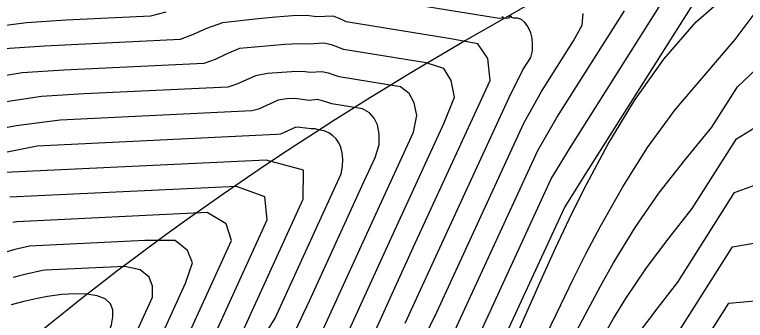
# Model space of a CAD drawing. Extents: x 2356077 to 2359823, y 225951 to 227822.
# Drawn here: x 2357594.88 to 2357617.73, y 226780.77 to 226790.34 of the extents above; entities that cross this region are included whole.
import ezdxf

# ---------------------------------------------------------------- set-up
doc = ezdxf.new("R2010")
doc.units = 0
for name, color, linetype in [('DTM Contours Major', 7, 'Continuous'), ('DTM Contours Minor', 7, 'Continuous'), ('Exist DTM Breakline', 7, 'Continuous'), ('Exist DTM Breakline Underwater', 7, 'Continuous'), ('Exist DTM Drainline', 7, 'Continuous')]:
    doc.layers.add(name, color=color, linetype=linetype)

msp = doc.modelspace()

# ---------------------------------------------------------------- linework, layer by layer
at = {"layer": 'DTM Contours Major'}
for points in [[(2357610.615, 226780.387), (2357611.39, 226782.128), (2357611.797, 226783.026), (2357612.225, 226783.939), (2357612.679, 226784.863), (2357613.431, 226786.274), (2357614.264, 226787.652), (2357615.182, 226788.948), (2357616.192, 226790.108), (2357617.298, 226791.084)], [(2357607.096, 226780.674), (2357608.419, 226783.563), (2357610.335, 226787.727), (2357610.778, 226788.608), (2357611.02, 226788.991), (2357611.073, 226789.203), (2357611.08, 226789.41), (2357611.065, 226789.597), (2357611.027, 226789.764), (2357610.978, 226789.884), (2357610.914, 226789.993), (2357610.834, 226790.089), (2357610.74, 226790.176), (2357610.621, 226790.227), (2357610.479, 226790.231), (2357610.432, 226790.252), (2357610.39, 226790.31), (2357610.325, 226790.23), (2357610.181, 226790.219), (2357610.138, 226790.283), (2357610.113, 226790.216), (2357609.975, 226790.227), (2357606.22, 226790.843)], [(2357599.617, 226790.42), (2357599.133, 226790.292), (2357596.501, 226790.166), (2357595.256, 226790.082), (2357594.032, 226789.929), (2357592.819, 226789.751), (2357591.629, 226789.541), (2357591.168, 226789.448), (2357590.712, 226789.348), (2357590.259, 226789.242), (2357589.81, 226789.129), (2357589.363, 226789.008), (2357588.917, 226788.878), (2357588.219, 226788.659), (2357587.52, 226788.417), (2357586.82, 226788.151), (2357586.116, 226787.862), (2357585.408, 226787.546), (2357584.693, 226787.204), (2357583.381, 226786.516)], [(2357602.372, 226779.766), (2357603.033, 226780.831), (2357605.095, 226785.354), (2357605.134, 226785.594), (2357605.142, 226785.816), (2357605.125, 226786.015), (2357605.081, 226786.191), (2357605.019, 226786.327), (2357604.936, 226786.445), (2357604.832, 226786.547), (2357604.707, 226786.633), (2357604.558, 226786.7), (2357604.378, 226786.73), (2357604.277, 226786.767), (2357604.161, 226786.764), (2357603.807, 226786.809), (2357603.68, 226786.818), (2357603.195, 226786.595), (2357603.075, 226786.582), (2357595.591, 226786.224), (2357594.119, 226785.933)], [(2357594.614, 226762.7), (2357596.775, 226764.366), (2357598.787, 226765.463), (2357602.161, 226767.466), (2357603.922, 226768.537), (2357605.644, 226769.628), (2357607.26, 226770.72), (2357610.053, 226772.468), (2357611.539, 226774.066), (2357611.743, 226774.462), (2357612.131, 226775.315), (2357612.39, 226775.735), (2357612.928, 226776.546), (2357613.511, 226777.429), (2357613.817, 226777.873), (2357614.141, 226778.317), (2357614.487, 226778.76), (2357614.861, 226779.201), (2357615.253, 226779.795), (2357617.326, 226783.071), (2357618.969, 226783.355)], [(2357594.469, 226774.921), (2357595.57, 226776.14), (2357596.118, 226776.739), (2357596.621, 226777.324), (2357597.111, 226777.916), (2357597.576, 226778.508), (2357598.007, 226779.096), (2357598.346, 226779.619), (2357599.198, 226781.49), (2357599.2, 226781.839), (2357599.087, 226782.118), (2357598.813, 226782.349), (2357598.331, 226782.456), (2357595.839, 226782.337), (2357595.752, 226782.327), (2357595.201, 226782.202), (2357594.836, 226782.107)]]:
    msp.add_lwpolyline(points, dxfattribs=at)
at = {"layer": 'DTM Contours Minor'}
for points in [[(2357592.147, 226764.242), (2357595.363, 226766.72), (2357596.665, 226767.342), (2357597.963, 226768.098), (2357599.193, 226768.848), (2357600.385, 226769.615), (2357601.553, 226770.401), (2357602.678, 226771.207), (2357603.914, 226772.077), (2357604.569, 226772.636), (2357605.067, 226773.171), (2357605.626, 226773.744), (2357606.197, 226774.343), (2357606.745, 226774.96), (2357607.294, 226775.588), (2357608.325, 226777.014), (2357608.837, 226777.762), (2357609.347, 226778.538), (2357609.778, 226779.3), (2357612.074, 226784.293), (2357612.701, 226785.293), (2357617.262, 226792.499)], [(2357611.216, 226779.698), (2357611.96, 226781.257), (2357612.35, 226782.059), (2357612.758, 226782.872), (2357613.191, 226783.694), (2357613.901, 226784.948), (2357614.678, 226786.177), (2357615.523, 226787.344), (2357616.435, 226788.409), (2357617.411, 226789.558), (2357618.41, 226790.903)], [(2357591.736, 226764.499), (2357595.127, 226767.112), (2357596.336, 226767.687), (2357597.554, 226768.396), (2357598.712, 226769.104), (2357599.818, 226769.829), (2357600.903, 226770.575), (2357601.951, 226771.343), (2357603.136, 226772.16), (2357603.72, 226772.733), (2357604.278, 226773.321), (2357604.899, 226773.939), (2357605.494, 226774.578), (2357606.066, 226775.238), (2357606.618, 226775.921), (2357607.175, 226776.668), (2357607.718, 226777.441), (2357608.251, 226778.242), (2357608.78, 226779.07), (2357609.21, 226779.87), (2357611.66, 226785.197), (2357612.282, 226786.22), (2357615.166, 226790.776)], [(2357591.324, 226764.756), (2357594.892, 226767.505), (2357596.02, 226768.038), (2357597.149, 226768.696), (2357598.225, 226769.359), (2357599.249, 226770.043), (2357600.252, 226770.748), (2357601.225, 226771.477), (2357602.31, 226772.228), (2357602.883, 226772.844), (2357603.528, 226773.478), (2357604.172, 226774.133), (2357604.792, 226774.813), (2357605.389, 226775.518), (2357605.965, 226776.25), (2357606.549, 226777.049), (2357607.117, 226777.877), (2357607.672, 226778.733), (2357608.22, 226779.613), (2357608.646, 226780.445), (2357611.239, 226786.085), (2357611.842, 226787.113), (2357613.957, 226790.454)], [(2357605.593, 226779.191), (2357607.361, 226783.066), (2357609.757, 226788.274), (2357609.678, 226788.969), (2357609.373, 226789.429), (2357608.527, 226789.582), (2357605.255, 226790.118), (2357605.066, 226790.21), (2357604.841, 226790.289), (2357604.324, 226790.269), (2357604.017, 226790.309), (2357603.577, 226790.298), (2357603.055, 226790.254), (2357602.504, 226790.202), (2357601.387, 226790.082), (2357600.886, 226789.909), (2357600.467, 226789.717), (2357600.062, 226789.557), (2357595.819, 226789.354), (2357594.567, 226789.267)], [(2357594.656, 226767.897), (2357595.719, 226768.399), (2357596.756, 226769.003), (2357597.738, 226769.624), (2357598.676, 226770.27), (2357599.597, 226770.934), (2357600.496, 226771.622), (2357601.446, 226772.31), (2357602.082, 226772.978), (2357602.774, 226773.643), (2357603.443, 226774.335), (2357604.089, 226775.055), (2357604.713, 226775.805), (2357605.316, 226776.586), (2357605.929, 226777.439), (2357606.523, 226778.324), (2357607.102, 226779.235), (2357607.669, 226780.168), (2357608.083, 226781.025), (2357610.802, 226786.939), (2357611.358, 226787.936), (2357612.361, 226789.52), (2357612.626, 226790.01), (2357612.657, 226790.374)], [(2357604.949, 226779.592), (2357606.774, 226783.593), (2357608.32, 226786.954), (2357608.641, 226787.751), (2357608.529, 226788.275), (2357608.301, 226788.647), (2357607.748, 226788.826), (2357605.171, 226789.249), (2357604.995, 226789.324), (2357604.795, 226789.391), (2357604.547, 226789.442), (2357604.104, 226789.416), (2357603.77, 226789.429), (2357603.333, 226789.4), (2357602.395, 226789.321), (2357601.912, 226789.275), (2357601.502, 226789.099), (2357601.153, 226788.938), (2357600.804, 226788.812), (2357596.428, 226788.603), (2357595.123, 226788.511), (2357593.802, 226788.302)], [(2357612.446, 226780.411), (2357612.813, 226781.122), (2357613.199, 226781.84), (2357613.609, 226782.565), (2357614.286, 226783.669), (2357615.031, 226784.753), (2357615.845, 226785.787), (2357616.681, 226786.816), (2357617.483, 226788.083), (2357618.466, 226789.01)], [(2357604.33, 226780.048), (2357606.174, 226784.092), (2357607.352, 226786.654), (2357607.461, 226787.18), (2357607.38, 226787.58), (2357607.221, 226787.868), (2357606.945, 226788.075), (2357605.037, 226788.388), (2357604.876, 226788.447), (2357604.699, 226788.504), (2357604.491, 226788.551), (2357604.141, 226788.529), (2357603.886, 226788.562), (2357603.544, 226788.548), (2357602.789, 226788.5), (2357602.413, 226788.424), (2357601.833, 226788.157), (2357601.547, 226788.068), (2357597.059, 226787.854), (2357595.725, 226787.779), (2357594.343, 226787.564)], [(2357603.665, 226780.447), (2357604.108, 226781.378), (2357605.755, 226784.985), (2357606.159, 226785.865), (2357606.285, 226786.266), (2357606.287, 226786.6), (2357606.23, 226786.885), (2357606.129, 226787.095), (2357605.982, 226787.267), (2357605.761, 226787.386), (2357604.804, 226787.543), (2357604.515, 226787.636), (2357604.35, 226787.683), (2357604.094, 226787.654), (2357603.66, 226787.709), (2357603.391, 226787.704), (2357603.122, 226787.656), (2357602.511, 226787.375), (2357602.297, 226787.324), (2357596.305, 226787.038), (2357594.928, 226786.853), (2357593.528, 226786.589)], [(2357613.252, 226780.195), (2357613.614, 226780.823), (2357613.999, 226781.453), (2357614.64, 226782.412), (2357615.351, 226783.353), (2357616.074, 226784.269), (2357617.453, 226786.448), (2357618.543, 226787.119)], [(2357594.515, 226771.646), (2357595.3, 226772.337), (2357596.089, 226773.051), (2357597.108, 226774.008), (2357598.125, 226775.01), (2357599.126, 226776.054), (2357600.098, 226777.134), (2357601.025, 226778.246), (2357602.207, 226780.835), (2357603.904, 226784.561), (2357603.921, 226785.468), (2357602.751, 226785.786), (2357594.348, 226785.385)], [(2357614.396, 226780.356), (2357615.005, 226781.174), (2357615.619, 226781.962), (2357617.393, 226784.765), (2357618.656, 226785.23)], [(2357594.755, 226772.623), (2357594.972, 226772.825), (2357596.062, 226773.863), (2357597.139, 226774.934), (2357598.186, 226776.03), (2357599.186, 226777.145), (2357600.123, 226778.271), (2357600.488, 226778.876), (2357602.784, 226783.917), (2357602.712, 226784.631), (2357601.827, 226784.962), (2357594.738, 226784.624)], [(2357594.508, 226773.196), (2357595.184, 226773.833), (2357595.414, 226774.055), (2357596.226, 226774.862), (2357597.053, 226775.722), (2357597.876, 226776.624), (2357598.677, 226777.558), (2357599.436, 226778.514), (2357599.754, 226779.08), (2357601.663, 226783.272), (2357601.504, 226783.793), (2357600.902, 226784.139), (2357594.952, 226783.853), (2357594.824, 226783.831)], [(2357594.325, 226773.857), (2357594.944, 226774.484), (2357595.585, 226775.151), (2357596.224, 226775.835), (2357596.874, 226776.553), (2357597.519, 226777.297), (2357598.143, 226778.057), (2357598.732, 226778.826), (2357599.056, 226779.362), (2357600.225, 226781.928), (2357600.45, 226782.572), (2357600.295, 226782.956), (2357599.906, 226783.267), (2357598.957, 226783.266), (2357595.347, 226783.093), (2357594.891, 226782.982), (2357594.411, 226782.85)], [(2357594.757, 226776.213), (2357595.154, 226776.684), (2357595.599, 226777.184), (2357595.964, 226777.624), (2357596.316, 226778.059), (2357596.649, 226778.488), (2357596.957, 226778.905), (2357597.236, 226779.309), (2357597.48, 226779.697), (2357597.665, 226780.028), (2357597.811, 226780.339), (2357597.911, 226780.624), (2357597.96, 226780.879), (2357597.951, 226781.1), (2357597.879, 226781.281), (2357597.711, 226781.436), (2357597.462, 226781.537), (2357597.145, 226781.59), (2357596.773, 226781.6), (2357596.358, 226781.572), (2357595.914, 226781.511), (2357595.549, 226781.442), (2357595.175, 226781.359), (2357594.778, 226781.255)], [(2357595.025, 226762.443), (2357597.011, 226763.973), (2357599.095, 226765.162), (2357602.617, 226767.259), (2357604.476, 226768.385), (2357606.297, 226769.529), (2357608.006, 226770.667), (2357610.977, 226772.45), (2357612.242, 226773.811), (2357612.427, 226774.149), (2357612.764, 226774.889), (2357613.017, 226775.245), (2357614.09, 226776.658), (2357614.377, 226777.021), (2357614.96, 226777.72), (2357615.121, 226777.999), (2357617.215, 226781.306), (2357618.737, 226781.442)]]:
    msp.add_lwpolyline(points, dxfattribs=at)
at = {"layer": 'Exist DTM Breakline'}
for points in [[(2357560.647, 226784.157), (2357579.194, 226813.797), (2357610.316, 226806.105), (2357665.993, 226838.755), (2357684.212, 226874.582), (2357696.408, 226900.16)], [(2357603.707, 226758.395), (2357634.69, 226779.787), (2357686.009, 226803.72), (2357722.082, 226854.21), (2357734.02, 226881.496)]]:
    msp.add_spline(points, degree=3, dxfattribs=at)
at = {"layer": 'Exist DTM Breakline Underwater'}
for points in [[(2357599.673, 226759.537), (2357632.912, 226785.572), (2357686.254, 226809.636), (2357716.995, 226856.561), (2357730.688, 226885.555)], [(2357556.564, 226758.637), (2357564.307, 226781.559), (2357585.412, 226809.405), (2357614.858, 226803.405), (2357668.761, 226835.297), (2357689.369, 226869.515)]]:
    msp.add_spline(points, degree=3, dxfattribs=at)
at = {"layer": 'Exist DTM Drainline'}
msp.add_spline([(2357699.586, 226858.192), (2357670.366, 226820.782), (2357623.327, 226796.892), (2357587.218, 226772.268), (2357568.803, 226744.252), (2357555.19, 226717.62), (2357555.017, 226695.126), (2357553.473, 226672.759), (2357563.697, 226642.736), (2357576.526, 226627.993), (2357663.798, 226499.169), (2357732.721, 226415.647), (2357803.211, 226342.215), (2357874.586, 226264.309)], degree=3, dxfattribs=at)

doc.saveas('drawing.dxf')
